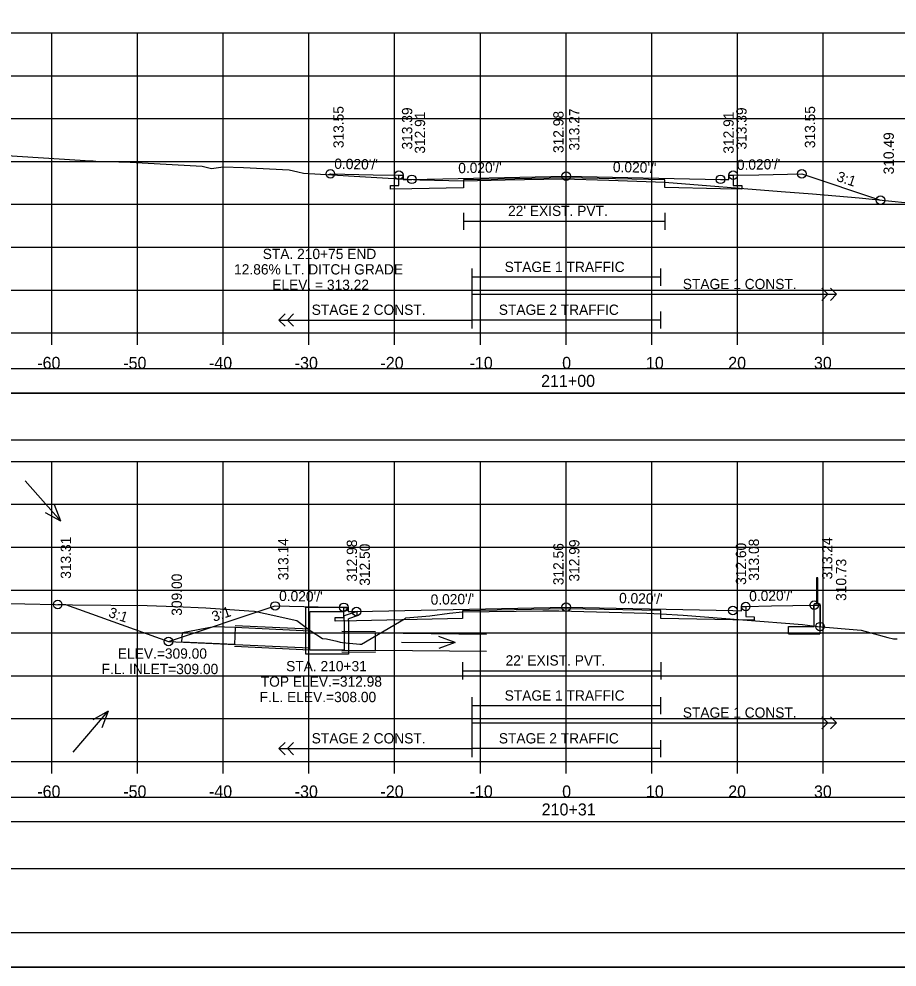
# Model space of a CAD drawing. Extents: x 1368122 to 1710785, y 373130 to 557566.
# Drawn here: x 1369958.4 to 1370060.8, y 375263.7 to 375374.3 of the extents above; entities that cross this region are included whole.
import ezdxf

# ---------------------------------------------------------------- set-up
doc = ezdxf.new("R2010")
doc.units = 0
for name, color, linetype in [('Default', 7, 'Continuous'), ('R_Alt Surface', 7, 'Continuous'), ('R_Axis', 7, 'Continuous'), ('R_Axis Annot', 7, 'Continuous'), ('R_Border', 7, 'Continuous'), ('R_Exist Surface', 7, 'Continuous'), ('R_Fin Surface', 7, 'Continuous'), ('R_Grid', 7, 'Continuous'), ('R_No Plot', 7, 'Continuous'), ('R_Striping', 7, 'Continuous'), ('R_Water', 7, 'Continuous'), ('R_Water Annot', 7, 'Continuous'), ('R_Xsect Elev', 7, 'Continuous'), ('R_Xsect Slope', 7, 'Continuous')]:
    doc.layers.add(name, color=color, linetype=linetype)

msp = doc.modelspace()

# ---------------------------------------------------------------- linework, layer by layer
for points in [[(1369873.09, 375330.68), (1370171.39, 375330.68), (1370171.39, 375333.5), (1369873.09, 375333.5)], [(1369873.09, 375325.21), (1370171.39, 375325.21), (1370171.39, 375330.63), (1369873.09, 375330.63)], [(1369873.09, 375280.68), (1370171.39, 375280.68), (1370171.39, 375283.5), (1369873.09, 375283.5)], [(1369873.09, 375275.21), (1370171.39, 375275.21), (1370171.39, 375280.63), (1369873.09, 375280.63)]]:
    msp.add_lwpolyline(points, close=True)
at = {"layer": 'Default'}
for p, q in [((1370051.44, 375309.12), (1370051.44, 375306.12)), ((1370051.6, 375309.12), (1370051.44, 375309.12)), ((1370051.6, 375306.12), (1370051.6, 375309.12)), ((1370051.19, 375306.04), (1370051.25, 375306.1)), ((1370051.19, 375303.42), (1370051.19, 375306.04)), ((1370051.25, 375306.12), (1370051.79, 375306.12)), ((1370051.25, 375306.1), (1370051.25, 375306.12)), ((1370051.25, 375306.1), (1370051.79, 375306.1)), ((1370051.52, 375306.12), (1370051.58, 375306.12)), ((1370051.52, 375306.12), (1370051.6, 375306.12)), ((1370051.79, 375306.12), (1370051.79, 375306.1)), ((1370051.79, 375306.1), (1370051.85, 375306.04)), ((1370051.85, 375306.04), (1370051.85, 375302.59)), ((1370048.19, 375302.59), (1370048.19, 375303.42)), ((1370048.19, 375303.42), (1370051.19, 375303.42)), ((1370048.19, 375302.59), (1370051.85, 375302.59))]:
    msp.add_line(p, q, dxfattribs=at)
msp.add_lwpolyline([(1370051.1, 375305.43), (1370051.19, 375305.43), (1370051.19, 375305.93), (1370051.1, 375305.93), (1370051.1, 375305.43)], dxfattribs=at)
at = {"layer": 'R_Alt Surface'}
for points in [[(1370041.74, 375356.08), (1370041.74, 375354.9), (1370042.74, 375354.88), (1370042.74, 375354.46), (1370040.24, 375354.51), (1370033.77, 375354.64), (1370033.77, 375355.56), (1370022.24, 375355.79), (1370010.26, 375355.55), (1370010.26, 375354.63), (1370004.24, 375354.51), (1370001.74, 375354.46), (1370001.74, 375354.88), (1370002.74, 375354.9), (1370002.74, 375356.08)], [(1370010.26, 375351.71), (1370010.26, 375349.71)], [(1370033.77, 375351.71), (1370033.77, 375349.71)], [(1370010.26, 375350.71), (1370033.77, 375350.71)], [(1370043.19, 375305.77), (1370043.19, 375304.6), (1370044.19, 375304.58), (1370044.19, 375304.16), (1370041.69, 375304.21), (1370033.29, 375304.37), (1370033.29, 375305.29), (1370022.24, 375305.51), (1370010.17, 375305.27), (1370010.17, 375304.35), (1369997.8, 375304.11), (1369995.3, 375304.06), (1369995.3, 375304.48), (1369996.3, 375304.5), (1369996.3, 375305.67)], [(1370010.17, 375299.27), (1370010.17, 375297.27)], [(1370033.29, 375299.27), (1370033.29, 375297.27)], [(1370010.17, 375298.27), (1370033.29, 375298.27)]]:
    msp.add_lwpolyline(points, dxfattribs=at)
at = {"layer": 'R_Axis'}
for p, q in [((1369872.24, 375337.69), (1370172.24, 375337.69)), ((1369962.24, 375336.29), (1369962.24, 375337.69)), ((1369972.24, 375336.29), (1369972.24, 375337.69)), ((1369982.24, 375336.29), (1369982.24, 375337.69)), ((1369992.24, 375336.29), (1369992.24, 375337.69)), ((1370002.24, 375336.29), (1370002.24, 375337.69)), ((1370012.24, 375336.29), (1370012.24, 375337.69)), ((1370022.24, 375336.29), (1370022.24, 375337.69)), ((1370032.24, 375336.29), (1370032.24, 375337.69)), ((1370042.24, 375336.29), (1370042.24, 375337.69)), ((1370052.24, 375336.29), (1370052.24, 375337.69)), ((1369872.24, 375287.69), (1370172.24, 375287.69)), ((1369962.24, 375286.29), (1369962.24, 375287.69)), ((1369972.24, 375286.29), (1369972.24, 375287.69)), ((1369982.24, 375286.29), (1369982.24, 375287.69)), ((1369992.24, 375286.29), (1369992.24, 375287.69)), ((1370002.24, 375286.29), (1370002.24, 375287.69)), ((1370012.24, 375286.29), (1370012.24, 375287.69)), ((1370022.24, 375286.29), (1370022.24, 375287.69)), ((1370032.24, 375286.29), (1370032.24, 375287.69)), ((1370042.24, 375286.29), (1370042.24, 375287.69)), ((1370052.24, 375286.29), (1370052.24, 375287.69))]:
    msp.add_line(p, q, dxfattribs=at)
at = {"layer": 'R_Border'}
msp.add_line((1370180.42, 375267.69), (1369864.24, 375267.69), dxfattribs=at)
at = {"layer": 'R_Exist Surface'}
for points in [[(1369943.55, 375359.24), (1369966.76, 375357.77), (1369967.06, 375357.76), (1369967.21, 375357.73), (1369967.37, 375357.71), (1369971.37, 375357.61), (1369979.8, 375357.15), (1369980.86, 375356.85), (1369982.24, 375357.07), (1369984.62, 375356.97), (1369989.94, 375356.72), (1369990.95, 375356.49), (1369991.6, 375356.34), (1370001.48, 375355.74), (1370005.17, 375355.55), (1370010.26, 375355.43), (1370015.13, 375355.54), (1370021.89, 375355.68), (1370027.22, 375355.49), (1370033.77, 375355.27), (1370047.32, 375354.2), (1370050.98, 375353.93), (1370056.42, 375353.43), (1370065.56, 375352.52)], [(1369945.66, 375306.31), (1369959.11, 375306.07), (1369962.64, 375306), (1369964.65, 375305.98), (1369969.14, 375305.94), (1369973.37, 375305.88), (1369976.66, 375305.78), (1369980.21, 375305.6), (1369985.22, 375305.28), (1369985.9, 375305.23), (1369987.13, 375304.95), (1369990.81, 375304.14), (1369992.37, 375302.97), (1369993.81, 375302.02), (1369994.27, 375302.01), (1369995.49, 375301.74), (1369995.88, 375301.59), (1369996.17, 375301.58), (1369998.16, 375301.37), (1369998.37, 375301.36), (1370003.48, 375304.36), (1370003.56, 375304.43), (1370006.34, 375304.66), (1370008.65, 375304.98), (1370010.17, 375305.14), (1370019.52, 375305.25), (1370021.41, 375305.27), (1370031.64, 375304.98), (1370033.29, 375304.92), (1370035.88, 375304.75), (1370049.83, 375303.66), (1370051.57, 375303.44), (1370056.67, 375302.99), (1370059.78, 375302.16), (1370060.44, 375301.99), (1370060.79, 375301.99), (1370060.85, 375301.99)]]:
    msp.add_lwpolyline(points, dxfattribs=at)
at = {"layer": 'R_Fin Surface'}
for points in [[(1369994.52, 375356.16), (1369994.74, 375356.24), (1369999.74, 375356.14), (1370002.74, 375356.08), (1370003.24, 375356.08), (1370003.24, 375355.58), (1370004.24, 375355.6), (1370022.24, 375355.96), (1370040.24, 375355.6), (1370041.24, 375355.58), (1370041.24, 375356.08), (1370041.74, 375356.08), (1370044.74, 375356.14), (1370049.74, 375356.24), (1370058.92, 375353.18)], [(1369962.93, 375306), (1369963.84, 375305.99), (1369975.87, 375301.69), (1369976.31, 375301.84), (1369988.3, 375305.83), (1369993.3, 375305.73), (1369996.3, 375305.67), (1369996.8, 375305.67), (1369996.8, 375305.17), (1369997.8, 375305.19), (1370022.24, 375305.68), (1370041.69, 375305.29), (1370042.68, 375305.27), (1370042.69, 375305.77), (1370043.19, 375305.77), (1370046.19, 375305.83), (1370051.19, 375305.93), (1370051.86, 375305.94), (1370051.86, 375303.42)]]:
    msp.add_lwpolyline(points, dxfattribs=at)
at = {"layer": 'R_Grid'}
for p, q in [((1369872.24, 375372.69), (1370172.24, 375372.69)), ((1369962.24, 375337.69), (1369962.24, 375372.69)), ((1369972.24, 375337.69), (1369972.24, 375372.69)), ((1369982.24, 375337.69), (1369982.24, 375372.69)), ((1369992.24, 375337.69), (1369992.24, 375372.69)), ((1370002.24, 375337.69), (1370002.24, 375372.69)), ((1370012.24, 375337.69), (1370012.24, 375372.69)), ((1370022.24, 375337.69), (1370022.24, 375372.69)), ((1370032.24, 375337.69), (1370032.24, 375372.69)), ((1370042.24, 375337.69), (1370042.24, 375372.69)), ((1370052.24, 375337.69), (1370052.24, 375372.69)), ((1369872.24, 375367.69), (1370172.24, 375367.69)), ((1369872.24, 375362.69), (1370172.24, 375362.69)), ((1369872.24, 375357.69), (1370172.24, 375357.69)), ((1369872.24, 375352.69), (1370172.24, 375352.69)), ((1369872.24, 375347.69), (1370172.24, 375347.69)), ((1369872.24, 375342.69), (1370172.24, 375342.69)), ((1369872.24, 375337.69), (1370172.24, 375337.69)), ((1369872.24, 375322.69), (1370172.24, 375322.69)), ((1369962.24, 375287.69), (1369962.24, 375322.69)), ((1369972.24, 375287.69), (1369972.24, 375322.69)), ((1369982.24, 375287.69), (1369982.24, 375322.69)), ((1369992.24, 375287.69), (1369992.24, 375322.69)), ((1370002.24, 375287.69), (1370002.24, 375322.69)), ((1370012.24, 375287.69), (1370012.24, 375322.69)), ((1370022.24, 375287.69), (1370022.24, 375322.69)), ((1370032.24, 375287.69), (1370032.24, 375322.69)), ((1370042.24, 375287.69), (1370042.24, 375322.69)), ((1370052.24, 375287.69), (1370052.24, 375322.69)), ((1369872.24, 375317.69), (1370172.24, 375317.69)), ((1369872.24, 375312.69), (1370172.24, 375312.69)), ((1369872.24, 375307.69), (1370172.24, 375307.69)), ((1369872.24, 375302.69), (1370172.24, 375302.69)), ((1369872.24, 375297.69), (1370172.24, 375297.69)), ((1369872.24, 375292.69), (1370172.24, 375292.69)), ((1369872.24, 375287.69), (1370172.24, 375287.69))]:
    msp.add_line(p, q, dxfattribs=at)
at = {"layer": 'R_No Plot'}
for p, q in [((1369983.65, 375303.54), (1369992.36, 375303.15)), ((1369996.09, 375302.9), (1369999.99, 375302.86)), ((1369983.54, 375301.13), (1369992.36, 375300.73)), ((1369996.09, 375300.48), (1369999.99, 375300.44)), ((1369851.84, 375263.71), (1370185.17, 375263.71))]:
    msp.add_line(p, q, dxfattribs=at)
for points in [[(1369851.83, 375477.04), (1370185.17, 375477.04), (1370185.17, 375263.71), (1369851.83, 375263.71)], [(1370098.16, 375473.15), (1370117.78, 375473.15), (1370117.78, 375463.27), (1370133.89, 375463.27), (1370157.09, 375463.27), (1370157.21, 375435.11), (1370180.42, 375435.11), (1370180.42, 375267.69), (1369864.24, 375267.69), (1369864.24, 375473.15)]]:
    msp.add_lwpolyline(points, close=True, dxfattribs=at)
for centre in [(1369994.74, 375356.24), (1370002.74, 375356.08), (1370022.24, 375355.96), (1370041.74, 375356.08), (1370049.74, 375356.24), (1370004.24, 375355.6), (1370040.24, 375355.6), (1370058.92, 375353.18), (1369962.93, 375306), (1369988.3, 375305.83), (1369996.3, 375305.67), (1369997.8, 375305.19), (1370022.24, 375305.68), (1370041.69, 375305.29), (1370043.19, 375305.77), (1370051.19, 375305.93), (1370051.86, 375303.42), (1369975.87, 375301.69)]:
    msp.add_circle(centre, 0.5, dxfattribs=at)
at = {"layer": 'R_Striping'}
for p, q in [((1370052.78, 375342.19), (1370052.07, 375342.9)), ((1370052.07, 375341.48), (1370052.78, 375342.19)), ((1370053.78, 375342.19), (1370053.07, 375342.9)), ((1370053.07, 375341.48), (1370053.78, 375342.19)), ((1369988.74, 375339.19), (1369989.45, 375339.9)), ((1369989.74, 375339.19), (1369990.45, 375339.9)), ((1369988.74, 375339.19), (1370011.24, 375339.19)), ((1369989.45, 375338.48), (1369988.74, 375339.19)), ((1369990.45, 375338.48), (1369989.74, 375339.19)), ((1370052.78, 375292.19), (1370052.07, 375292.9)), ((1370052.07, 375291.48), (1370052.78, 375292.19)), ((1370053.78, 375292.19), (1370053.07, 375292.9)), ((1370053.07, 375291.48), (1370053.78, 375292.19)), ((1369988.74, 375289.19), (1369989.45, 375289.9)), ((1369988.74, 375289.19), (1370011.24, 375289.19)), ((1369989.45, 375288.48), (1369988.74, 375289.19)), ((1369989.74, 375289.19), (1369990.45, 375289.9)), ((1369990.45, 375288.48), (1369989.74, 375289.19))]:
    msp.add_line(p, q, dxfattribs=at)
for points in [[(1370011.24, 375345.19), (1370011.24, 375338.19)], [(1370011.24, 375345.19), (1370011.24, 375343.19)], [(1370033.24, 375344.19), (1370011.24, 375344.19)], [(1370033.24, 375345.19), (1370033.24, 375343.19)], [(1370011.24, 375342.19), (1370053.78, 375342.19)], [(1370033.24, 375340.19), (1370033.24, 375338.19)], [(1370033.24, 375339.19), (1370011.24, 375339.19)], [(1370011.24, 375295.19), (1370011.24, 375288.19)], [(1370011.24, 375295.19), (1370011.24, 375293.19)], [(1370033.24, 375295.19), (1370033.24, 375293.19)], [(1370033.24, 375294.19), (1370011.24, 375294.19)], [(1370011.24, 375292.19), (1370053.78, 375292.19)], [(1370033.24, 375290.19), (1370033.24, 375288.19)], [(1370033.24, 375289.19), (1370011.24, 375289.19)]]:
    msp.add_lwpolyline(points, dxfattribs=at)
at = {"layer": 'R_Water'}
for p, q in [((1369991.86, 375305.68), (1369996.61, 375305.68)), ((1369991.86, 375304.18), (1369991.86, 375305.68)), ((1369996.69, 375305.51), (1369996.36, 375305.18)), ((1369996.69, 375305.51), (1369996.61, 375305.68)), ((1369992.36, 375304.18), (1369992.36, 375305.18)), ((1369992.36, 375305.18), (1369996.36, 375305.18)), ((1369997.86, 375305.2), (1369996.36, 375304.68)), ((1369996.36, 375304.18), (1369996.36, 375304.68)), ((1369997.86, 375304.67), (1369996.86, 375304.32)), ((1369983.64, 375303.34), (1369992.36, 375302.94)), ((1369996.86, 375304.18), (1369996.86, 375304.32)), ((1369996.09, 375302.69), (1369999.99, 375302.65)), ((1370012.95, 375302.51), (1369999.99, 375302.65)), ((1369999.99, 375300.65), (1369999.99, 375302.65)), ((1369975.87, 375301.69), (1369992.36, 375300.94)), ((1369996.09, 375300.69), (1369999.99, 375300.65)), ((1370012.95, 375300.51), (1369999.99, 375300.65))]:
    msp.add_line(p, q, dxfattribs=at)
for points in [[(1369997.86, 375304.67), (1369997.86, 375305.2)], [(1369996.86, 375304.18), (1369996.86, 375300.19), (1369994.36, 375300.19), (1369991.86, 375300.19), (1369991.86, 375304.18)], [(1369996.36, 375304.18), (1369996.36, 375300.69), (1369994.36, 375300.69), (1369992.36, 375300.69), (1369992.36, 375304.18)]]:
    msp.add_lwpolyline(points, dxfattribs=at)
msp.add_lwpolyline([(1369983.64, 375303.34), (1369983.55, 375301.34), (1369977.43, 375301.62), (1369977.49, 375302.74), (1369981.15, 375303.45)], close=True, dxfattribs=at)
at = {"layer": 'R_Water Annot'}
for p, q in [((1369959.13, 375320.42), (1369963.31, 375315.73)), ((1369963.31, 375315.73), (1369962.55, 375317.63)), ((1369963.31, 375315.73), (1369961.51, 375316.7)), ((1370009.31, 375301.55), (1370007.39, 375302.27)), ((1370003.03, 375301.62), (1370009.31, 375301.55)), ((1370009.31, 375301.55), (1370007.38, 375300.87)), ((1369964.72, 375288.79), (1369968.83, 375293.55)), ((1369968.83, 375293.55), (1369967.04, 375292.55)), ((1369968.83, 375293.55), (1369968.1, 375291.63))]:
    msp.add_line(p, q, dxfattribs=at)
at = {"layer": 'R_Xsect Elev'}
for p, q in [((1370022.24, 375355.67), (1370022.24, 375365.67)), ((1370022.24, 375305.25), (1370022.24, 375315.25))]:
    msp.add_line(p, q, dxfattribs=at)

# ---------------------------------------------------------------- texts
at = {"layer": 'R_Axis Annot'}
for s, p in [('-60', (1369960.55, 375333.49)), ('-50', (1369970.58, 375333.49)), ('-40', (1369980.58, 375333.49)), ('-30', (1369990.58, 375333.49)), ('-20', (1370000.58, 375333.49)), ('-10', (1370010.98, 375333.49)), ('0', (1370021.78, 375333.49)), ('10', (1370031.55, 375333.49)), ('20', (1370041.15, 375333.49)), ('30', (1370051.15, 375333.49)), ('211+00', (1370019.32, 375331.39)), ('-60', (1369960.55, 375283.49)), ('-50', (1369970.58, 375283.49)), ('-40', (1369980.58, 375283.49)), ('-30', (1369990.58, 375283.49)), ('-20', (1370000.58, 375283.49)), ('-10', (1370010.98, 375283.49)), ('0', (1370021.78, 375283.49)), ('10', (1370031.55, 375283.49)), ('20', (1370041.15, 375283.49)), ('30', (1370051.15, 375283.49)), ('210+31', (1370019.39, 375281.39))]:
    msp.add_text(s, height=1.4, dxfattribs=at).set_placement(p)
at = {"layer": 'R_Striping'}
for s, p in [('STAGE 1 TRAFFIC', (1370015.07, 375344.79)), ('STAGE 1 CONST.', (1370035.85, 375342.79)), ('STAGE 2 CONST.', (1369992.56, 375339.79)), ('STAGE 2 TRAFFIC', (1370014.39, 375339.79)), ('STAGE 1 TRAFFIC', (1370015.07, 375294.79)), ('STAGE 1 CONST.', (1370035.85, 375292.79)), ('STAGE 2 CONST.', (1369992.56, 375289.79)), ('STAGE 2 TRAFFIC', (1370014.39, 375289.79))]:
    msp.add_text(s, height=1.2, dxfattribs=at).set_placement(p)
at = {"layer": 'R_Water'}
for p in [(1370015.47, 375351.32), (1370015.18, 375298.88)]:
    msp.add_text("22' EXIST. PVT.", height=1.2, dxfattribs=at).set_placement(p)
at = {"layer": 'R_Water Annot'}
for s, p in [('F.L. INLET=309.00', (1369968.06, 375297.88)), ('STA. 210+31', (1369989.58, 375298.21)), ('TOP ELEV.=312.98', (1369986.62, 375296.41)), ('F.L. ELEV.=308.00', (1369986.48, 375294.61))]:
    msp.add_text(s, height=1.2, dxfattribs=at).set_placement(p)
at = {"layer": 'R_Xsect Elev'}
for s, p in [('313.55', (1369996.29, 375359.24)), ('313.55', (1370051.29, 375359.24)), ('313.39', (1370004.29, 375359.08)), ('312.91', (1370005.79, 375358.6)), ('312.98', (1370021.94, 375358.67)), ('313.27', (1370023.79, 375358.96)), ('312.91', (1370041.79, 375358.6)), ('313.39', (1370043.29, 375359.08)), ('310.49', (1370060.47, 375356.18)), ('313.31', (1369964.48, 375309)), ('313.14', (1369989.85, 375308.83)), ('312.98', (1369997.85, 375308.67)), ('312.99', (1370023.79, 375308.68)), ('313.08', (1370044.74, 375308.77)), ('313.24', (1370053.29, 375308.93)), ('312.50', (1369999.35, 375308.19)), ('312.56', (1370021.94, 375308.25)), ('312.60', (1370043.24, 375308.29)), ('310.73', (1370054.92, 375306.42)), ('309.00', (1369977.42, 375304.69))]:
    msp.add_text(s, height=1.2, rotation=90, dxfattribs=at).set_placement(p)
for s, p in [('STA. 210+75 END ', (1369986.85, 375346.3)), ('12.86% LT. DITCH GRADE', (1369983.51, 375344.5)), ('ELEV. = 313.22', (1369987.96, 375342.7)), ('ELEV.=309.00', (1369969.95, 375299.68))]:
    msp.add_text(s, height=1.2, dxfattribs=at).set_placement(p)
at = {"layer": 'R_Xsect Slope'}
for s, rotation, p in [("0.020'/'", 358.8542, (1369995.19, 375356.83)), ("0.020'/'", 1.1458, (1370009.67, 375356.31)), ("0.020'/'", 358.8542, (1370027.69, 375356.45)), ("0.020'/'", 1.1458, (1370042.17, 375356.69)), ('3:1', 341.5651, (1370053.7, 375355.44)), ("0.020'/'", 1.1458, (1370043.61, 375306.38)), ("0.020'/'", 358.8542, (1369988.75, 375306.42)), ("0.020'/'", 1.1458, (1370006.45, 375305.97)), ("0.020'/'", 358.8542, (1370028.41, 375306.16)), ('3:1', 341.5651, (1369968.77, 375304.58)), ('3:1', 18.4349, (1369981.14, 375303.97))]:
    msp.add_text(s, height=1.2, rotation=rotation, dxfattribs=at).set_placement(p)

doc.saveas('drawing.dxf')
